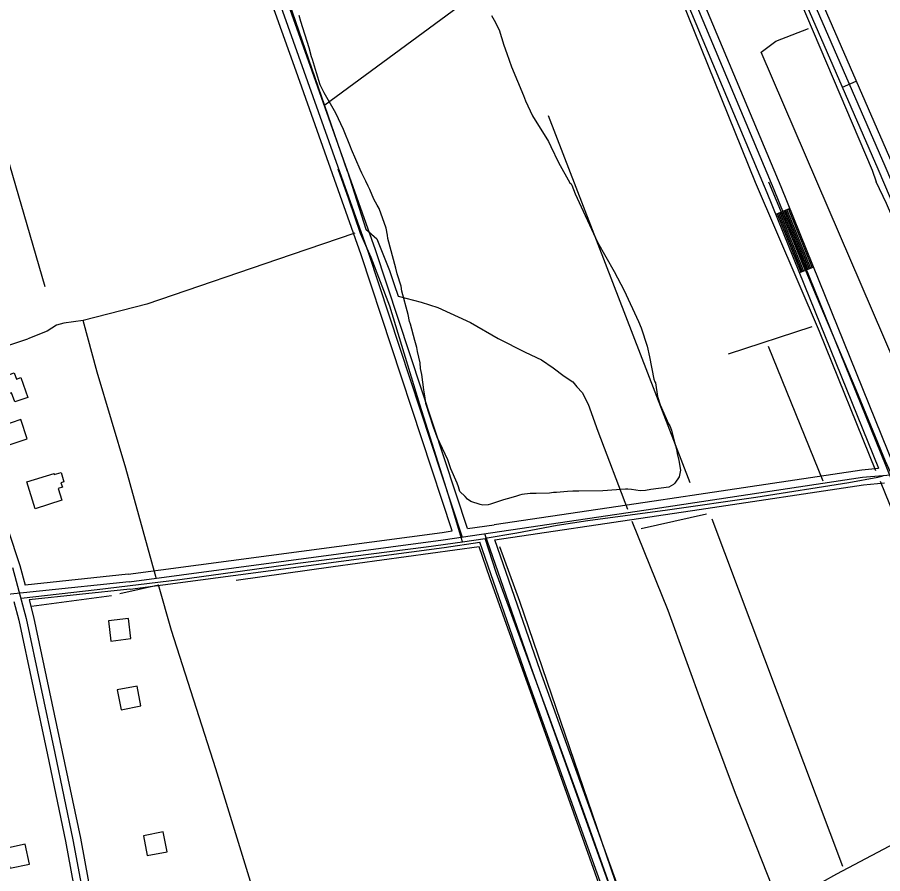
# Model space of a CAD drawing. Extents: x 3445503 to 3483459, y 540493 to 566012.
# Drawn here: x 3467285 to 3468999, y 562001 to 563698 of the extents above; entities that cross this region are included whole.
import ezdxf

# ---------------------------------------------------------------- set-up
doc = ezdxf.new("R2010")
doc.units = 0
for name, color, linetype in [('V-BLDG-OTLN', 7, 'Continuous'), ('V-DTCH-CNTR', 7, 'Continuous'), ('V-ROAD-CNTR', 7, 'Continuous'), ('V-SITE-VEGE', 7, 'Continuous'), ('V-TOPO-SHOR', 7, 'Continuous')]:
    doc.layers.add(name, color=color, linetype=linetype)

msp = doc.modelspace()

# ---------------------------------------------------------------- linework, layer by layer
at = {"layer": 'V-BLDG-OTLN'}
for points in [[(3467225.9, 562975.1), (3467278.4, 562993.3), (3467282.7, 562981.1), (3467291.7, 562984.2), (3467305.5, 562944.7), (3467279.5, 562935.7), (3467273.1, 562954), (3467238.2, 562941.8)], [(3467253.5, 562887.8), (3467266.3, 562849.9), (3467304.2, 562862.8), (3467291.4, 562900.6)], [(3467320.1, 562723.9), (3467303.5, 562777.1), (3467357.3, 562793.8), (3467357.9, 562792.1), (3467371.2, 562796.2), (3467377, 562777.6), (3467371.1, 562775.7), (3467373.9, 562766.9), (3467365.3, 562764.3), (3467372.6, 562741)], [(3467504.9, 562506.6), (3467465.2, 562501.7), (3467470.1, 562462), (3467509.8, 562466.9)], [(3467482.7, 562365.2), (3467490.3, 562325.9), (3467529.6, 562333.5), (3467522, 562372.8)], [(3467534.5, 562076), (3467542.1, 562036.7), (3467581.4, 562044.3), (3467573.8, 562083.6)], [(3467308.7, 562020.1), (3467300.4, 562059.2), (3467261.3, 562051), (3467269.5, 562011.8)]]:
    msp.add_lwpolyline(points, close=True, dxfattribs=at)
at = {"layer": 'V-DTCH-CNTR'}
for points in [[(3468166.4, 562658.8), (3468138.6, 562751.2), (3468082, 562930.4), (3468022.3, 563125.8), (3467985.5, 563221.6), (3467964.7, 563269.4), (3467941.6, 563337.6), (3467920.1, 563396.8)], [(3469342.6, 562016.8), (3469323.3, 562047.7), (3469312.1, 562068.8), (3469295.3, 562109.4), (3469280.1, 562149.1), (3469255.9, 562204.2), (3469200, 562342.9), (3469093.6, 562600.9), (3469032.1, 562755.9), (3469017.7, 562789.4), (3469004.9, 562818.6), (3468946.5, 562959.7), (3468868.2, 563145.5), (3468773.8, 563371.1)], [(3469000, 562788.7), (3468989.4, 562786.3), (3468931.9, 562775.2), (3468748, 562746.2), (3468573, 562721.2), (3468415, 562700.2), (3468354.3, 562690.8), (3468274, 562675.8), (3468211.8, 562665.1)], [(3467292, 562547), (3467442.6, 562564), (3467606.3, 562584.2), (3467840.4, 562616.2), (3468094.8, 562648.9), (3468166.4, 562658.8), (3468211.8, 562665.1)], [(3468607.8, 561598.4), (3468582.2, 561648), (3468559, 561700.7), (3468528.3, 561783.3), (3468482.3, 561910.8), (3468405.7, 562126.5), (3468334.7, 562321.2), (3468234.1, 562596.1), (3468211.8, 562665.1)], [(3467939.9, 561428.6), (3468152.6, 561553), (3468337.8, 561661.4), (3468399.5, 561700.7), (3468467.7, 561743.3), (3468501.8, 561766.6), (3468528.3, 561783.3), (3468626.5, 561840.3), (3468762.1, 561917.3), (3468823, 561953.4), (3468908.3, 562000.7), (3469047.1, 562073.7), (3469107.2, 562105), (3469142.9, 562124.2), (3469175.4, 562142.7), (3469193.2, 562154.7), (3469216.8, 562173.2), (3469229, 562182.9), (3469238.8, 562191.7), (3469247.7, 562199), (3469255.9, 562204.2), (3469259.1, 562206.2), (3469304.5, 562226.2), (3469432.7, 562282.2)]]:
    msp.add_lwpolyline(points, dxfattribs=at)
at = {"layer": 'V-ROAD-CNTR'}
for p, q in [((3468919.2, 563559.5), (3468946.7, 563571.5)), ((3468815, 563318.7), (3468787.2, 563307.4)), ((3468861.9, 563202.8), (3468834.1, 563191.5))]:
    msp.add_line(p, q, dxfattribs=at)
for points in [[(3467868.7, 563590.8), (3467796, 563795.1), (3467720.8, 564003.8), (3467670.7, 564167.8)], [(3469229.7, 562832.5), (3469187.2, 562934), (3468990, 563396.9), (3468753.6, 563940.4), (3468684.9, 564098.7), (3468653.8, 564167.8)], [(3469556.7, 562147.1), (3469471.3, 562311.4), (3469343.6, 562599.4), (3469201, 562939.8), (3469003.7, 563402.8), (3468767.4, 563946.4), (3468698.6, 564104.8), (3468669.8, 564168.6)], [(3469260.5, 562836.6), (3469214.9, 562945.6), (3469017.5, 563408.7), (3468781.1, 563952.3), (3468712.3, 564110.8), (3468686.2, 564168.7)], [(3466192.4, 564157.9), (3466273.5, 563770.7), (3466276.1, 563761.3), (3466280.5, 563752.8), (3466281.7, 563750.9), (3466284, 563749.3), (3466285.7, 563748.5), (3466289.3, 563748), (3466301.9, 563749.3), (3466830.4, 563860.8), (3466840.3, 563862.4), (3466849.6, 563863.5), (3466859.7, 563861.6), (3466870.8, 563854.1), (3466879, 563841.7), (3466889.3, 563818.5), (3467034.1, 563378.6), (3467216.8, 562829.6), (3467289.7, 562611.7), (3467300, 562572.9)], [(3467836.8, 563591), (3467767.8, 563785), (3467692.3, 563994.3), (3467642, 564159.1)], [(3468166.3, 562667.4), (3467980.3, 563232), (3467781.9, 563790), (3467706.5, 563999), (3467656.4, 564163.5)], [(3468526.7, 563929.9), (3468769.6, 563350.8), (3468990.8, 562804.3)], [(3468540.6, 563935.7), (3468783.5, 563356.6), (3469036, 562732.6), (3469278.7, 562155.1), (3469456.7, 561729.1), (3469799.2, 560917.7), (3470096.4, 560216.9), (3470502, 559236.4), (3470902.5, 558278.8), (3471232.9, 557488.8), (3471331.8, 557252.2), (3471425.1, 557020.2), (3471517.1, 556784.5), (3471717.4, 556299.6), (3472018.4, 555568.2)], [(3468554.4, 563941.5), (3468797.3, 563362.3), (3469022.1, 562807)], [(3468146.3, 562680.2), (3467966.1, 563227.2), (3467836.8, 563591)], [(3468176.4, 562684.7), (3467994.5, 563236.9), (3467868.7, 563590.8)], [(3468795.5, 563310.8), (3468842.4, 563194.9)], [(3468798.3, 563311.9), (3468845.2, 563196)], [(3468801.1, 563313), (3468848, 563197.2)], [(3468803.9, 563314.2), (3468850.8, 563198.3)], [(3468806.6, 563315.3), (3468853.5, 563199.4)], [(3468809.4, 563316.4), (3468856.3, 563200.5)], [(3468812.2, 563317.5), (3468859.1, 563201.7)], [(3468790, 563308.5), (3468836.9, 563192.7)], [(3468792.7, 563309.7), (3468839.6, 563193.8)], [(3467506, 562579.5), (3468128.4, 562662.4), (3468548.6, 562724.9), (3468959.3, 562786.6), (3469064.3, 562795.5), (3469522.9, 562856.3), (3469568.2, 562865.5), (3469603.1, 562873.4), (3469630.5, 562883), (3469974.2, 563042.4), (3469997.3, 563046.4), (3470014.3, 563039.8), (3470031.9, 563030.7), (3470045.5, 563015.6), (3470063.8, 562987.3), (3470195.7, 562677.2), (3470234.6, 562589.9), (3470292.6, 562457.2), (3470451.7, 562126.8), (3470659.9, 561689.1), (3470880.9, 561212.3), (3470976.2, 561010.6), (3471073.3, 560801.3), (3471268.3, 560393.7)], [(3468634.9, 562753), (3468957.5, 562801.5), (3468990.8, 562804.3)], [(3468635.2, 562722.7), (3468961, 562771.7), (3469002.6, 562775.2)], [(3468229.5, 562692.6), (3468546.4, 562739.7), (3468634.9, 562753)], [(3468230.9, 562662.4), (3468550.9, 562710), (3468635.2, 562722.7)], [(3467504, 562594.4), (3468126.3, 562677.2), (3468146.3, 562680.2)], [(3468176.4, 562684.7), (3468229.2, 562692.5)], [(3470776, 555626.9), (3470438.8, 556548.5), (3470203.6, 557213.8), (3469970.4, 557854), (3469678.8, 558659.3), (3469491.2, 559151.8), (3469241.6, 559831.9), (3469030.8, 560409.8), (3468828.1, 560962.5), (3468629.5, 561509.7), (3468511.5, 561828.6), (3468306.5, 562398.8), (3468210.8, 562674.6)], [(3470362.6, 556809.1), (3470217.7, 557218.9), (3469984.5, 557859.2), (3469692.9, 558664.5), (3469505.3, 559157), (3469255.7, 559837.1), (3469044.9, 560415), (3468842.2, 560967.7), (3468643.6, 561514.8), (3468525.6, 561833.7), (3468320.7, 562403.8), (3468230.9, 562662.4)], [(3467508, 562564.6), (3468130.5, 562647.5), (3468200.7, 562658)], [(3470334, 556799.9), (3470189.4, 557208.7), (3469956.3, 557848.9), (3469664.7, 558654), (3469477.2, 559146.5), (3469227.5, 559826.7), (3469016.7, 560404.7), (3468814, 560957.4), (3468615.5, 561504.5), (3468497.4, 561823.4), (3468292.4, 562393.8), (3468200.7, 562658)], [(3467275.3, 562607.4), (3467302, 562506.6), (3467359, 562239.6), (3467394.8, 562068.2), (3467426.8, 561895.6), (3467456.2, 561743.6), (3467474.5, 561665.6), (3467482.9, 561632.4), (3467498.6, 561591.5), (3467521.6, 561539.9), (3467687.7, 561249.2), (3467695.5, 561242.2), (3467708.7, 561236.6), (3467720.4, 561233.1), (3467729.2, 561232.6), (3467746.1, 561234.3), (3467753.7, 561235.8), (3467762.5, 561239.1), (3467849.9, 561281.6), (3467864.1, 561285.1), (3467873.1, 561284.9), (3467885.1, 561283.8), (3467894.8, 561280.7), (3467953.4, 561230.5)], [(3467504.4, 562594.4), (3467300, 562572.9)], [(3467506, 562579.5), (3467150.2, 562542), (3467122.9, 562541.6), (3467095.7, 562542.1), (3467073, 562542.7), (3467054, 562543.8), (3467027.9, 562542.7), (3466999, 562541.8), (3466976.4, 562537.5), (3466855.5, 562511.2), (3466688.5, 562469.6), (3466485.8, 562426.8), (3466390, 562408.8), (3466275.1, 562377.1)], [(3467507.6, 562564.6), (3467307.8, 562543.5)], [(3467277.6, 562540.4), (3467287.4, 562503.1), (3467344.3, 562236.5), (3467380.1, 562065.3), (3467412, 561892.8), (3467441.5, 561740.5), (3467460, 561662.1), (3467468.6, 561627.9), (3467484.8, 561585.8), (3467508.2, 561533.1), (3467675.9, 561239.7), (3467687.4, 561229.4), (3467703.7, 561222.5), (3467717.8, 561218.3), (3467729.5, 561217.6), (3467748.3, 561219.4), (3467757.8, 561221.3), (3467768.4, 561225.3), (3467855.1, 561267.4), (3467865.8, 561270.1), (3467872.2, 561269.9), (3467882.1, 561269), (3467887.3, 561267.3), (3467926.9, 561233.4)], [(3467307.8, 562543.5), (3467316.6, 562510.1), (3467373.6, 562242.7), (3467409.5, 562071.1), (3467441.5, 561898.4), (3467470.9, 561746.8), (3467489.1, 561669.2), (3467497.3, 561637), (3467512.5, 561597.3), (3467535, 561546.7), (3467699.5, 561258.8), (3467703.7, 561255), (3467713.8, 561250.7), (3467723, 561248), (3467728.9, 561247.7), (3467743.9, 561249.1), (3467749.5, 561250.3), (3467756.5, 561252.9), (3467844.8, 561295.8), (3467862.5, 561300.1), (3467873.9, 561299.9), (3467888.1, 561298.6), (3467902.2, 561294.1), (3467963.2, 561241.9)]]:
    msp.add_lwpolyline(points, dxfattribs=at)
at = {"layer": 'V-SITE-VEGE'}
for p, q in [((3467846.1, 563689.4), (3467842.9, 563701.4)), ((3467862.7, 563637.3), (3467846.1, 563689.4)), ((3468224, 563701.4), (3468229.6, 563692.2)), ((3468229.6, 563692.2), (3468239, 563672.8)), ((3468239, 563672.8), (3468248.6, 563642.4)), ((3467867.3, 563619.4), (3467862.7, 563637.3)), ((3468248.6, 563642.4), (3468254.2, 563626)), ((3467869.1, 563614.1), (3467867.3, 563619.4)), ((3468254.2, 563626), (3468263.4, 563599.9)), ((3467877.4, 563587.6), (3467869.1, 563614.1)), ((3467884.7, 563563.9), (3467877.4, 563587.6)), ((3468263.4, 563599.9), (3468287.6, 563542.9)), ((3467892.2, 563548.4), (3467884.7, 563563.9)), ((3467915.7, 563507.7), (3467892.2, 563548.4)), ((3468287.6, 563542.9), (3468291.3, 563532.3)), ((3468291.3, 563532.3), (3468305.3, 563502.3)), ((3467930.6, 563475.8), (3467915.7, 563507.7)), ((3468305.3, 563502.3), (3468336.8, 563451.9)), ((3467945, 563441), (3467930.6, 563475.8)), ((3468336.8, 563451.9), (3468341.4, 563441.7)), ((3467946.9, 563436.2), (3467945, 563441)), ((3467963.6, 563396.5), (3467946.9, 563436.2)), ((3468341.4, 563441.7), (3468356.9, 563410.3)), ((3467967.3, 563389.3), (3467963.6, 563396.5)), ((3468356.9, 563410.3), (3468379.4, 563370.1)), ((3467975.3, 563373.3), (3467967.3, 563389.3)), ((3467979.5, 563363.2), (3467975.3, 563373.3)), ((3467983.2, 563356.4), (3467979.5, 563363.2)), ((3468379.4, 563370.1), (3468381.7, 563368.1)), ((3468381.7, 563368.1), (3468383.1, 563365.2)), ((3468383.1, 563365.2), (3468390.1, 563347.8)), ((3467990.6, 563337.5), (3467983.2, 563356.4)), ((3468390.1, 563347.8), (3468433.9, 563252.5)), ((3467997.2, 563325.4), (3467990.6, 563337.5)), ((3468001.4, 563318.7), (3467997.2, 563325.4)), ((3468015.3, 563280), (3468001.4, 563318.7)), ((3468018, 563266), (3468015.3, 563280)), ((3468018.9, 563259.3), (3468018, 563266)), ((3468034.4, 563200.5), (3468018.9, 563259.3)), ((3468433.9, 563252.5), (3468466.8, 563194.4)), ((3468037.1, 563189.4), (3468034.4, 563200.5)), ((3468466.8, 563194.4), (3468486.9, 563156.6)), ((3468044.9, 563165.2), (3468037.1, 563189.4)), ((3468046.7, 563155.1), (3468044.9, 563165.2)), ((3468486.9, 563156.6), (3468515.3, 563095.2)), ((3468058.6, 563108.8), (3468046.7, 563155.1)), ((3468061.7, 563094.8), (3468058.6, 563108.8)), ((3468063.6, 563089.5), (3468061.7, 563094.8)), ((3468072.3, 563057.7), (3468063.6, 563089.5)), ((3468515.3, 563095.2), (3468520.5, 563082.6)), ((3468520.5, 563082.6), (3468532.4, 563046.4)), ((3468075.9, 563043.7), (3468072.3, 563057.7)), ((3468077.2, 563035.5), (3468075.9, 563043.7)), ((3468532.4, 563046.4), (3468536.9, 563024.8)), ((3468082.7, 563012.9), (3468077.2, 563035.5)), ((3468536.9, 563024.8), (3468545.9, 562980.9)), ((3468083.5, 563001.8), (3468082.7, 563012.9)), ((3468085.7, 562990.2), (3468083.5, 563001.8)), ((3468090.1, 562959.9), (3468085.7, 562990.2)), ((3468545.9, 562980.9), (3468547.8, 562975.6)), ((3468547.8, 562975.6), (3468548.7, 562973.7)), ((3468548.7, 562973.7), (3468553.1, 562946.7)), ((3468092.3, 562944), (3468090.1, 562959.9)), ((3468094.1, 562932.9), (3468092.3, 562944)), ((3468553.1, 562946.7), (3468558.2, 562930.3)), ((3468108.8, 562885.6), (3468094.1, 562932.9)), ((3468558.2, 562930.3), (3468575, 562892.1)), ((3468116.2, 562865.8), (3468108.8, 562885.6)), ((3468575, 562892.1), (3468577.3, 562888.2)), ((3468577.3, 562888.2), (3468580.6, 562879.5)), ((3468137.2, 562821.3), (3468116.2, 562865.8)), ((3468580.6, 562879.5), (3468584.2, 562866)), ((3468584.2, 562866), (3468588.3, 562848.6)), ((3468588.3, 562848.6), (3468591, 562838.5)), ((3468591, 562838.5), (3468591.9, 562833.7)), ((3468591.9, 562833.7), (3468595.1, 562819.7)), ((3468141.8, 562809.2), (3468137.2, 562821.3)), ((3468595.1, 562819.7), (3468598.2, 562800.5)), ((3468143.6, 562803), (3468141.8, 562809.2)), ((3468156.2, 562774.9), (3468143.6, 562803)), ((3468598.2, 562800.5), (3468597.1, 562794.2)), ((3468595.6, 562787), (3468587.3, 562774.7)), ((3468597.1, 562794.2), (3468595.6, 562787)), ((3468158.5, 562767.2), (3468156.2, 562774.9)), ((3468161.3, 562758.5), (3468158.5, 562767.2)), ((3468489.5, 562762.6), (3468444.3, 562759.4)), ((3468493.9, 562763), (3468489.5, 562762.6)), ((3468501.5, 562761.9), (3468493.9, 562763)), ((3468518.8, 562759.3), (3468501.5, 562761.9)), ((3468539.5, 562761.9), (3468528.9, 562760.1)), ((3468575.6, 562766.6), (3468539.5, 562761.9)), ((3468584.8, 562772.3), (3468575.6, 562766.6)), ((3468587.3, 562774.7), (3468584.8, 562772.3)), ((3468171.7, 562748.3), (3468161.3, 562758.5)), ((3468176.4, 562743.4), (3468171.7, 562748.3)), ((3468271.7, 562748.3), (3468255.3, 562743.7)), ((3468279.4, 562751.1), (3468271.7, 562748.3)), ((3468284.2, 562752.5), (3468279.4, 562751.1)), ((3468300.6, 562754.2), (3468284.2, 562752.5)), ((3468312.6, 562754), (3468300.6, 562754.2)), ((3468339, 562755.1), (3468312.6, 562754)), ((3468346.7, 562756.4), (3468339, 562755.1)), ((3468353, 562756.3), (3468346.7, 562756.4)), ((3468374.6, 562758.4), (3468353, 562756.3)), ((3468385.2, 562758.7), (3468374.6, 562758.4)), ((3468397.2, 562758.6), (3468385.2, 562758.7)), ((3468444.3, 562759.4), (3468397.2, 562758.6)), ((3468528.9, 562760.1), (3468518.8, 562759.3)), ((3468183.1, 562738.5), (3468176.4, 562743.4)), ((3468201.3, 562732.5), (3468183.1, 562738.5)), ((3468207, 562731), (3468201.3, 562732.5)), ((3468217.1, 562731.8), (3468207, 562731)), ((3468222, 562733.2), (3468217.1, 562731.8)), ((3468237.9, 562738.7), (3468222, 562733.2)), ((3468248, 562741.9), (3468237.9, 562738.7)), ((3468255.3, 562743.7), (3468248, 562741.9))]:
    msp.add_line(p, q, dxfattribs=at)
at = {"layer": 'V-TOPO-SHOR'}
for p, q in [((3467220.5, 563571.2), (3467339.4, 563164.2)), ((3468617.9, 562775.3), (3468337, 563502.8)), ((3467938.6, 563392.4), (3467975.1, 563277.9)), ((3468693.5, 563031), (3468859.2, 563085)), ((3468880.8, 562778.9), (3468772.8, 563045.4)), ((3468520.7, 562685.2), (3468650.3, 562714)), ((3468920.4, 562015.3), (3468661.1, 562703.2)), ((3467488, 562555.9), (3467564.2, 562573.3)), ((3467312.6, 562531.3), (3467471, 562551.9))]:
    msp.add_line(p, q, dxfattribs=at)
for points in [[(3467938.6, 563392.4), (3467778.7, 563855.7), (3467663.5, 564194.3)], [(3467894, 563524.4), (3468455.8, 563938.6), (3468682.7, 564115), (3468780, 564183.5)], [(3468693.5, 564064.6), (3468978.1, 563394.7), (3468986, 563371.9)], [(3468747.2, 563370.7), (3468545.9, 563870.1), (3468513.5, 563953), (3468495.5, 563963.8)], [(3469111.3, 562807.7), (3468758.4, 563628.8), (3468787.2, 563650.4), (3468852, 563675.6)], [(3468985.3, 562799.1), (3468873.6, 563075.4), (3468747.2, 563370.7)], [(3469223.1, 562821.3), (3469115.6, 563077.3), (3469006.8, 563328.9), (3468986, 563371.9)], [(3467975.1, 563277.9), (3467997, 563258.6), (3468021.7, 563196.2), (3468031.3, 563168.6), (3468039.3, 563145.1), (3468084.6, 563133.5), (3468117.7, 563122.8), (3468182.3, 563093.3), (3468237.2, 563061.5), (3468290.5, 563034.5), (3468322.8, 563018.9), (3468346.2, 563003.4), (3468368, 562987.1), (3468384.9, 562975.7), (3468393, 562965.9), (3468403.4, 562954.6), (3468415.4, 562931), (3468434.6, 562877.5), (3468493.5, 562723.1)], [(3467953.2, 563269.9), (3467826.9, 563227.3), (3467541.4, 563129.2), (3467415.1, 563097.4)], [(3467415.1, 563097.4), (3467377, 563092), (3467362.4, 563088), (3467343.7, 563076), (3467305.6, 563060.8)], [(3467559.4, 562587.1), (3467499.4, 562804.8), (3467442.9, 562994.5), (3467415.1, 563097.4)], [(3467159.5, 563020.4), (3467178.6, 563020.9), (3467195.4, 563024.9), (3467224.7, 563034.3), (3467305.6, 563060.8)], [(3469232.4, 562202), (3469083, 562560.2), (3468994.9, 562778)], [(3468502.3, 562699.6), (3468573.6, 562523), (3468643.1, 562330), (3468707, 562160.4), (3468789.9, 561950.1)], [(3468506.5, 561783.2), (3468429.1, 562002.2), (3468334.2, 562269.8), (3468220.8, 562586.9), (3468199.3, 562648.6), (3467910.1, 562608.8), (3467718.1, 562582.2)], [(3468239.7, 562649.2), (3468279.4, 562541.1), (3468531.5, 561802.8)], [(3467962.5, 561313.2), (3467924.5, 561419.1), (3467901.4, 561490.4), (3467852.8, 561645.3), (3467813, 561775.9), (3467788.3, 561853.7), (3467749.3, 561977), (3467677.6, 562208.8), (3467590, 562482.9), (3467564.2, 562573.3)]]:
    msp.add_lwpolyline(points, dxfattribs=at)

doc.saveas('drawing.dxf')
